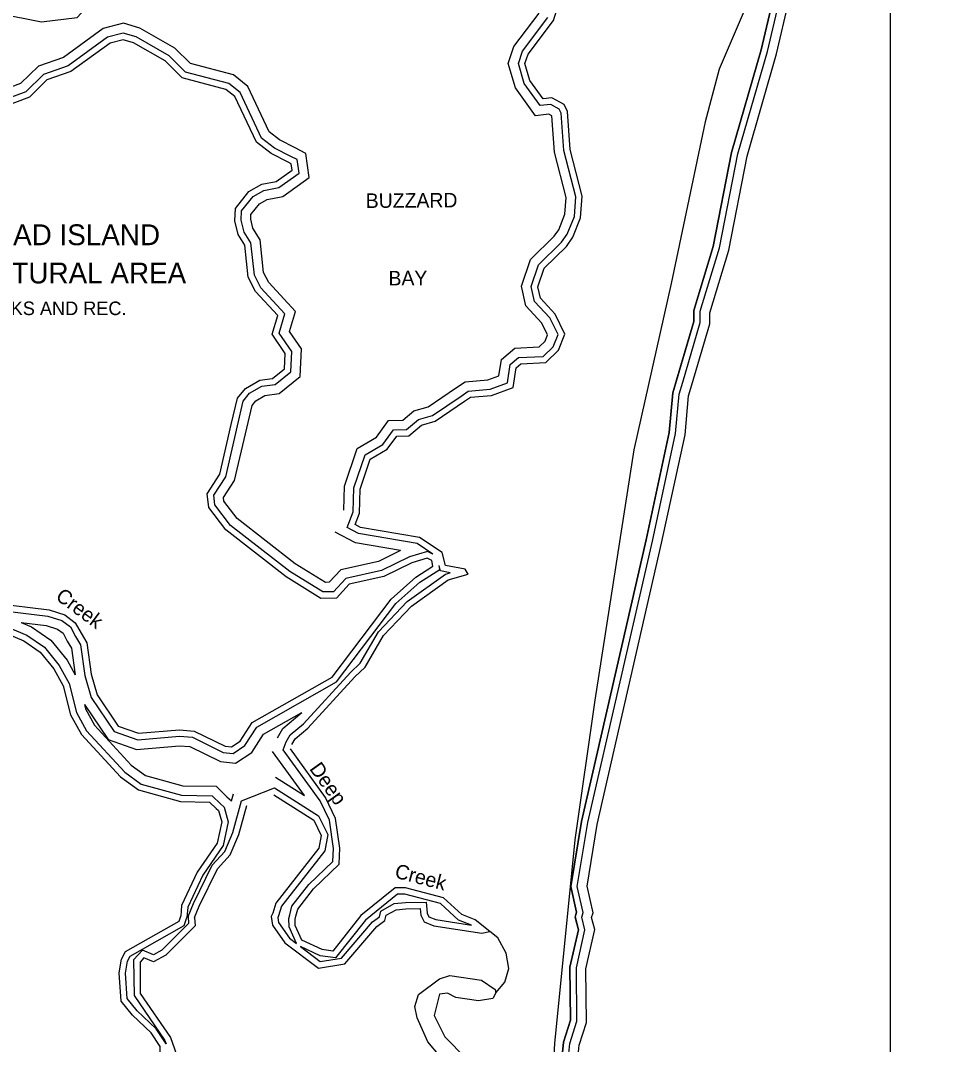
# Model space of a CAD drawing. Extents: x 2104537 to 2336408, y 34176 to 229611.
# Drawn here: x 2310869 to 2320548, y 45872 to 56446 of the extents above; entities that cross this region are included whole.
import ezdxf

# ---------------------------------------------------------------- set-up
doc = ezdxf.new("R2010")
doc.units = 0
for name, color, linetype in [('Exist Boundary Land Use Park State Division NC Parks and Recreation', 7, 'Continuous'), ('Exist Boundary Land Use Park State Division NC Parks and Recreation Label', 7, 'Continuous'), ('Exist Boundary Political CountyLine', 7, 'Continuous'), ('Exist Hydrographic Bay Label', 7, 'Continuous'), ('Exist Hydrographic Buffer Line', 7, 'Continuous'), ('Exist Hydrographic Creek Single Shore', 7, 'Continuous'), ('Exist Hydrographic Island Shore', 7, 'Continuous'), ('Exist Hydrographic Lake Shore', 7, 'Continuous'), ('Exist Hydrographic Misc Water Feature', 7, 'Continuous'), ('Exist Hydrographic Pond Under 1500 Sq Ft', 7, 'Continuous'), ('Exist Hydrographic River Shore', 7, 'Continuous'), ('Exist Hydrographic River Shore Label', 7, 'Continuous'), ('Map Preparation Inset Cut Line', 7, 'Continuous')]:
    doc.layers.add(name, color=color, linetype=linetype)

msp = doc.modelspace()

# ---------------------------------------------------------------- linework, layer by layer
at = {"layer": 'Exist Boundary Land Use Park State Division NC Parks and Recreation'}
for points in [[(2317647, 52731), (2317825, 53338), (2317824, 53453), (2318025, 54114), (2318214, 55083), (2318520, 56142), (2318647, 56686), (2318848, 57396), (2319031, 58214), (2319201, 58657), (2319344, 59319), (2319461, 59993), (2319566, 60303), (2319661, 60756), (2319767, 60990), (2319839, 61256), (2320256, 62027), (2320378, 62327), (2320366, 62396)], [(2318647, 56686), (2318520, 56142), (2318214, 55083), (2318025, 54114), (2317824, 53453), (2317825, 53338), (2317608, 52601), (2317571, 52193), (2317332, 51084), (2316664, 48176), (2316555, 47502), (2316613, 47238), (2316597, 47189), (2316633, 47055), (2316545, 46671), (2316550, 46123), (2316479, 45897), (2316440, 45515)], [(2316613, 47238), (2316554, 47502), (2316664, 48176), (2317332, 51084), (2317571, 52193), (2317608, 52601), (2317647, 52731)]]:
    msp.add_lwpolyline(points, dxfattribs=at)
at = {"layer": 'Exist Boundary Political CountyLine'}
msp.add_lwpolyline([(2319369, 58944), (2318086, 55943), (2317942, 55398), (2317589, 53729), (2317204, 52012), (2316803, 49429), (2316595, 47985), (2316386, 45883), (2316306, 44536)], dxfattribs=at)
at = {"layer": 'Exist Hydrographic Buffer Line'}
for p, q in [((2314244, 51210), (2314307, 51371)), ((2313583, 48914), (2313614, 48998)), ((2313151, 48387), (2313492, 48524))]:
    msp.add_line(p, q, dxfattribs=at)
for points in [[(2317710, 52713), (2317891, 53329), (2317890, 53444), (2318089, 54098), (2318278, 55068), (2318584, 56126), (2318711, 56669), (2318912, 57380), (2319094, 58195), (2319264, 58638), (2319409, 59307), (2319525, 59977), (2319630, 60285), (2319724, 60736), (2319829, 60968), (2319901, 61231), (2320316, 61999), (2320446, 62320), (2320424, 62450)], [(2309974, 56475), (2310141, 56385), (2310489, 56412), (2310650, 56518), (2311086, 56433), (2311455, 56477), (2311573, 56606), (2311549, 56786)], [(2315420, 52568), (2315495, 52619), (2315720, 52638), (2315899, 52706), (2315928, 52893), (2316013, 52965), (2316269, 52978), (2316372, 53078), (2316422, 53204), (2316337, 53376), (2316179, 53546), (2316145, 53699), (2316221, 53924), (2316459, 54156), (2316516, 54239), (2316591, 54423), (2316604, 54626), (2316483, 55102), (2316455, 55489), (2316435, 55532), (2316346, 55580), (2316236, 55568), (2316073, 55796), (2316012, 56002), (2316054, 56131), (2316316, 56476)], [(2313708, 55130), (2313546, 55213), (2313439, 55295), (2313218, 55764), (2313068, 55884), (2312625, 56002), (2312464, 56160), (2312103, 56368), (2311932, 56418), (2311725, 56364), (2311315, 56065), (2311054, 55976), (2310871, 55796), (2310538, 55671)], [(2313663, 55043), (2313493, 55129), (2313360, 55231), (2313138, 55701), (2313023, 55794), (2312575, 55914), (2312404, 56081), (2312064, 56276), (2311930, 56316), (2311768, 56273), (2311361, 55977), (2311107, 55890), (2310925, 55711), (2310587, 55584)], [(2313111, 52259), (2313171, 52516), (2313236, 52597), (2313363, 52669), (2313501, 52688), (2313663, 52818), (2313672, 53027), (2313541, 53218), (2313600, 53416), (2313353, 53684), (2313285, 53816), (2313249, 54149), (2313179, 54262), (2313148, 54385), (2313154, 54480), (2313273, 54630), (2313384, 54692), (2313538, 54722), (2313747, 54871), (2313728, 55010), (2313663, 55043)], [(2316681, 47235), (2316621, 47504), (2316729, 48163), (2317396, 51070), (2317636, 52183), (2317673, 52589), (2317710, 52713)], [(2314307, 51371), (2314313, 51619), (2314429, 51961), (2314612, 52069), (2314721, 52219), (2314856, 52221), (2314981, 52325), (2315125, 52368), (2315420, 52568)], [(2313651, 50755), (2313038, 51232), (2312877, 51444), (2312865, 51543), (2312989, 51735), (2313111, 52259)], [(2308347, 51082), (2309114, 51217), (2309273, 51212), (2309403, 51123), (2309934, 50585), (2310142, 50431), (2310936, 50098), (2311117, 49974), (2311270, 49787), (2311371, 49601), (2311449, 49302), (2311552, 49111), (2311946, 48684), (2312116, 48561), (2312531, 48446), (2312849, 48441)], [(2315130, 50936), (2314967, 51044), (2314361, 51148), (2314244, 51210)], [(2315130, 50936), (2315075, 50963), (2314888, 50909), (2314599, 50767), (2314229, 50685), (2314103, 50547), (2313991, 50545), (2313651, 50755)], [(2310583, 50365), (2311153, 50294), (2311296, 50250), (2311385, 50184), (2311438, 50086), (2311491, 49998), (2311535, 49683), (2311600, 49454), (2311838, 49105), (2312081, 49019), (2312513, 49056), (2312646, 49044), (2312964, 48889), (2313065, 48878), (2313187, 48958), (2313309, 49148), (2314134, 49616), (2314747, 50427), (2314994, 50646), (2315200, 50778), (2315194, 50818)], [(2313614, 48998), (2313655, 49071), (2313793, 49185), (2314278, 49715), (2314379, 49810), (2314566, 50134), (2314864, 50447), (2315259, 50728), (2315308, 50743), (2315208, 50762), (2315194, 50818)], [(2313651, 47212), (2313673, 47299), (2313849, 47524), (2314097, 47762), (2314103, 47897), (2314060, 48188), (2313964, 48389), (2313583, 48914)], [(2312849, 48441), (2312934, 48358), (2312972, 48324), (2313016, 48173), (2312963, 47926), (2312753, 47619), (2312598, 47290), (2312589, 47182)], [(2313492, 48524), (2313949, 48234), (2314044, 48040), (2314013, 47871), (2313567, 47302), (2313536, 47201), (2313526, 47183)], [(2312600, 47195), (2312657, 47329), (2312849, 47724), (2312979, 47866), (2313063, 48061), (2313151, 48387)], [(2315394, 47157), (2315207, 47328), (2314839, 47425), (2314763, 47424), (2314432, 47156)], [(2314593, 47249), (2314729, 47327), (2314845, 47340), (2315059, 47343), (2315070, 47228)], [(2312374, 45879), (2312271, 46035), (2312075, 46220), (2311972, 46347), (2311954, 46609), (2311975, 46733), (2312002, 46784), (2312561, 47101), (2312589, 47182)], [(2312600, 47195), (2312606, 47121), (2312331, 46846), (2312242, 46798), (2312128, 46846), (2312038, 46748), (2312042, 46377), (2312361, 45914), (2312374, 45879)], [(2313526, 47183), (2313536, 47131), (2313649, 46969), (2313720, 46916)], [(2313720, 46916), (2313643, 47087), (2313642, 47174), (2313651, 47212)], [(2313760, 46885), (2313964, 46730), (2314186, 46765), (2314505, 47140), (2314576, 47191), (2314593, 47249)], [(2315070, 47228), (2315088, 47191), (2315158, 47162), (2315528, 47105)], [(2315894, 34282), (2315955, 34277), (2316030, 34356), (2315926, 35230), (2315921, 35705), (2315754, 37292), (2315824, 39254), (2315883, 39926), (2316024, 40852), (2316058, 41561), (2316175, 42254), (2316212, 42642), (2316307, 43135), (2316451, 45270), (2316505, 45504), (2316543, 45884), (2316616, 46113), (2316611, 46664), (2316700, 47056), (2316666, 47187), (2316681, 47235)], [(2314432, 47156), (2314122, 46767), (2313966, 46789), (2313760, 46885)], [(2315528, 47105), (2315394, 47157)]]:
    msp.add_lwpolyline(points, dxfattribs=at)
at = {"layer": 'Exist Hydrographic Creek Single Shore'}
for points in [[(2317804, 52685), (2317990, 53315), (2317989, 53429), (2318185, 54075), (2318374, 55045), (2318679, 56101), (2318806, 56645), (2319007, 57356), (2319189, 58166), (2319359, 58610), (2319505, 59288), (2319621, 59953), (2319725, 60259), (2319818, 60705), (2319922, 60934), (2319993, 61194), (2320405, 61957), (2320548, 62309), (2320509, 62531)], [(2315364, 52649), (2315461, 52715), (2315698, 52735), (2315811, 52777), (2315837, 52945), (2315974, 53061), (2316228, 53075), (2316288, 53134), (2316314, 53199), (2316255, 53319), (2316089, 53499), (2316043, 53704), (2316136, 53978), (2316383, 54220), (2316429, 54286), (2316493, 54446), (2316505, 54617), (2316386, 55087), (2316358, 55462), (2316327, 55479), (2316190, 55463), (2315983, 55752), (2315908, 56003), (2315966, 56178), (2316227, 56521)], [(2313207, 52237), (2313262, 52472), (2313300, 52520), (2313395, 52574), (2313542, 52594), (2313759, 52769), (2313772, 53056), (2313649, 53235), (2313710, 53442), (2313434, 53741), (2313381, 53845), (2313344, 54182), (2313270, 54301), (2313247, 54395), (2313250, 54443), (2313338, 54553), (2313418, 54599), (2313578, 54629), (2313852, 54826), (2313818, 55074), (2313708, 55130)], [(2316783, 47231), (2316721, 47507), (2316826, 48144), (2317492, 51048), (2317734, 52168), (2317770, 52570), (2317804, 52685)], [(2314209, 51391), (2314215, 51637), (2314348, 52028), (2314545, 52143), (2314671, 52317), (2314820, 52319), (2314933, 52414), (2315082, 52458), (2315364, 52649)], [(2313707, 50836), (2313109, 51302), (2312971, 51483), (2312967, 51520), (2313081, 51695), (2313207, 52237)], [(2308403, 51025), (2309118, 51151), (2309251, 51147), (2309360, 51072), (2309891, 50535), (2310109, 50373), (2310904, 50040), (2311072, 49925), (2311215, 49750), (2311309, 49577), (2311387, 49278), (2311498, 49072), (2311902, 48635), (2312087, 48501), (2312521, 48380), (2312821, 48376)], [(2314796, 50974), (2314329, 51053), (2314120, 51164)], [(2314796, 50974), (2314567, 50861), (2314177, 50774), (2314059, 50645), (2314019, 50644), (2313707, 50836)], [(2310600, 50429), (2311167, 50359), (2311326, 50309), (2311435, 50228), (2311495, 50119), (2311554, 50020), (2311599, 49696), (2311660, 49482), (2311880, 49159), (2312089, 49086), (2312513, 49122), (2312664, 49108), (2312982, 48953), (2313048, 48946), (2313139, 49005), (2313262, 49197), (2314090, 49666), (2314698, 50471), (2314954, 50698), (2315128, 50810), (2315119, 50869)], [(2313673, 48971), (2313706, 49028), (2313838, 49138), (2314324, 49669), (2314431, 49768), (2314619, 50094), (2314907, 50398), (2315288, 50669), (2315495, 50729), (2315461, 50780), (2315261, 50819), (2315226, 50952)], [(2313715, 47196), (2313733, 47269), (2313897, 47479), (2314161, 47733), (2314168, 47900), (2314123, 48207), (2314020, 48423), (2313657, 48924)], [(2313485, 48450), (2313898, 48188), (2313975, 48031), (2313951, 47898), (2313507, 47333), (2313475, 47227), (2313457, 47193)], [(2312821, 48376), (2312889, 48310), (2312914, 48288), (2312948, 48171), (2312901, 47952), (2312696, 47652), (2312533, 47308), (2312524, 47196)], [(2312667, 47185), (2312716, 47302), (2312904, 47687), (2313035, 47830), (2313125, 48040), (2313206, 48339)], [(2315429, 47214), (2315239, 47388), (2314847, 47491), (2314739, 47490), (2314385, 47203)], [(2314648, 47206), (2314749, 47263), (2314849, 47274), (2314999, 47277), (2315006, 47209)], [(2312318, 45376), (2312316, 45586), (2312313, 45852), (2312220, 45992), (2312026, 46175), (2311908, 46321), (2311888, 46613), (2311912, 46755), (2311953, 46832), (2312507, 47146), (2312524, 47196)], [(2312667, 47185), (2312674, 47097), (2312370, 46793), (2312245, 46725), (2312145, 46767), (2312104, 46723), (2312107, 46398), (2312420, 45944), (2312481, 45770), (2312442, 45496), (2312352, 45377), (2312318, 45376)], [(2313457, 47193), (2313474, 47105), (2313601, 46923), (2313946, 46661), (2314220, 46704), (2314549, 47092), (2314632, 47151), (2314648, 47206)], [(2314385, 47203), (2314094, 46837), (2313985, 46853), (2313776, 46950), (2313708, 47101), (2313707, 47167), (2313715, 47196)], [(2315006, 47209), (2315040, 47140), (2315140, 47098), (2315633, 47023), (2315716, 47039)], [(2315716, 47039), (2315565, 47161), (2315429, 47214)], [(2315899, 34347), (2315929, 34345), (2315961, 34379), (2315860, 35225), (2315856, 35701), (2315688, 37290), (2315758, 39258), (2315817, 39934), (2315958, 40858), (2315992, 41568), (2316109, 42262), (2316147, 42651), (2316241, 43144), (2316385, 45280), (2316440, 45515), (2316479, 45897), (2316550, 46123), (2316545, 46671), (2316633, 47055), (2316597, 47188), (2316613, 47238)], [(2315887, 34183), (2315994, 34176), (2316133, 34321), (2316024, 35236), (2316020, 35710), (2315853, 37295), (2315922, 39248), (2315980, 39914), (2316122, 40842), (2316156, 41551), (2316272, 42241), (2316310, 42628), (2316404, 43123), (2316548, 45255), (2316603, 45488), (2316640, 45864), (2316715, 46098), (2316710, 46653), (2316801, 47058), (2316768, 47184), (2316783, 47231)]]:
    msp.add_lwpolyline(points, dxfattribs=at)
at = {"layer": 'Exist Hydrographic Island Shore'}
msp.add_lwpolyline([(2313634, 54984), (2313458, 55074), (2313307, 55189), (2313085, 55660), (2312992, 55735), (2312541, 55855), (2312364, 56028), (2312038, 56216), (2311929, 56248), (2311796, 56213), (2311391, 55918), (2311142, 55833), (2310961, 55655), (2310620, 55526)], dxfattribs=at)
at = {"layer": 'Exist Hydrographic Lake Shore'}
msp.add_line((2314326, 51240), (2314372, 51358), dxfattribs=at)
for points in [[(2315456, 52514), (2315517, 52555), (2315734, 52573), (2315958, 52658), (2315989, 52859), (2316038, 52900), (2316297, 52914), (2316428, 53041), (2316493, 53207), (2316391, 53413), (2316239, 53578), (2316213, 53695), (2316278, 53888), (2316509, 54114), (2316574, 54208), (2316655, 54408), (2316670, 54632), (2316548, 55113), (2316519, 55506), (2316485, 55580), (2316359, 55647), (2316267, 55637), (2316132, 55825), (2316080, 56001), (2316113, 56100), (2316375, 56445), (2316405, 56545)], [(2313047, 52274), (2313110, 52546), (2313192, 52647), (2313341, 52732), (2313474, 52750), (2313598, 52850), (2313605, 53008), (2313469, 53206), (2313526, 53399), (2313298, 53646), (2313221, 53797), (2313185, 54127), (2313117, 54236), (2313082, 54379), (2313089, 54504), (2313229, 54681), (2313361, 54755), (2313511, 54784), (2313676, 54902), (2313667, 54967), (2313634, 54984)], [(2314372, 51358), (2314378, 51608), (2314483, 51917), (2314657, 52019), (2314755, 52154), (2314880, 52156), (2315012, 52266), (2315153, 52308), (2315456, 52514)], [(2313613, 50701), (2312991, 51186), (2312814, 51418), (2312796, 51559), (2312927, 51761), (2313047, 52274)], [(2315226, 50952), (2314991, 51107), (2314382, 51211), (2314326, 51240)], [(2315119, 50869), (2315069, 50893), (2314911, 50847), (2314621, 50705), (2314263, 50625), (2314132, 50482), (2313973, 50479), (2313613, 50701)]]:
    msp.add_lwpolyline(points, dxfattribs=at)
at = {"layer": 'Exist Hydrographic Misc Water Feature'}
msp.add_lwpolyline([(2315781, 46405), (2315872, 46517), (2315912, 46656), (2315885, 46816), (2315800, 46973), (2315716, 47039)], dxfattribs=at)
at = {"layer": 'Exist Hydrographic Pond Under 1500 Sq Ft'}
msp.add_lwpolyline([(2315781, 46405), (2315748, 46348), (2315599, 46322), (2315365, 46359), (2315281, 46401), (2315198, 46392), (2315142, 46173), (2315253, 45951), (2315472, 45726), (2315481, 45654), (2315423, 45619), (2315314, 45668), (2315205, 45749), (2315078, 45898), (2314968, 46146), (2314941, 46263), (2314982, 46390), (2315196, 46549), (2315304, 46583), (2315630, 46537), (2315772, 46441), (2315781, 46405)], dxfattribs=at)
at = {"layer": 'Exist Hydrographic River Shore'}
for points in [[(2310877, 50229), (2311133, 50198), (2311251, 50161), (2311309, 50118), (2311353, 50038), (2311396, 49964), (2311435, 49690)], [(2310877, 50229), (2310983, 50185), (2311184, 50047), (2311352, 49842), (2311435, 49690)], [(2311529, 49383), (2311541, 49338), (2311633, 49168), (2312012, 48758), (2312160, 48651), (2312545, 48544), (2312889, 48539)], [(2311529, 49383), (2311775, 49023), (2312068, 48919), (2312513, 48957), (2312620, 48948), (2312936, 48793), (2313089, 48777), (2313259, 48887), (2313379, 49075), (2313777, 49300)], [(2313524, 49040), (2313579, 49135), (2313777, 49300)], [(2313803, 48443), (2313473, 48898)], [(2312889, 48539), (2313001, 48430), (2313049, 48387)], [(2313502, 48634), (2313803, 48443)], [(2313049, 48387), (2313069, 48460)]]:
    msp.add_lwpolyline(points, dxfattribs=at)
at = {"layer": 'Map Preparation Inset Cut Line'}
msp.add_lwpolyline([(2300689, 65052), (2319852, 65052), (2319852, 34363), (2300689, 34363)], close=True, dxfattribs=at)

# ---------------------------------------------------------------- texts
at = {"layer": 'Exist Boundary Land Use Park State Division NC Parks and Recreation Label'}
for s, height, p in [('BALD HEAD ISLAND', 215, (2309563, 54126)), ('STATE NATURAL AREA', 215, (2309370, 53731)), ('NC DIV. OF PARKS AND REC.', 140, (2309333, 53404))]:
    msp.add_text(s, height=height, dxfattribs=at).set_placement(p)
at = {"layer": 'Exist Hydrographic Bay Label'}
for s, p in [('BUZZARD', (2314436, 54510)), ('BAY', (2314671, 53710))]:
    msp.add_text(s, height=150, rotation=0.3986, dxfattribs=at).set_placement(p)
at = {"layer": 'Exist Hydrographic River Shore Label'}
for s, rotation, p in [('Creek', 323.3399, (2311222, 50477)), ('Deep', 305.6252, (2313848, 48719)), ('Creek', 345.3178, (2314726, 47597))]:
    msp.add_text(s, height=150, rotation=rotation, dxfattribs=at).set_placement(p)

doc.saveas('drawing.dxf')
